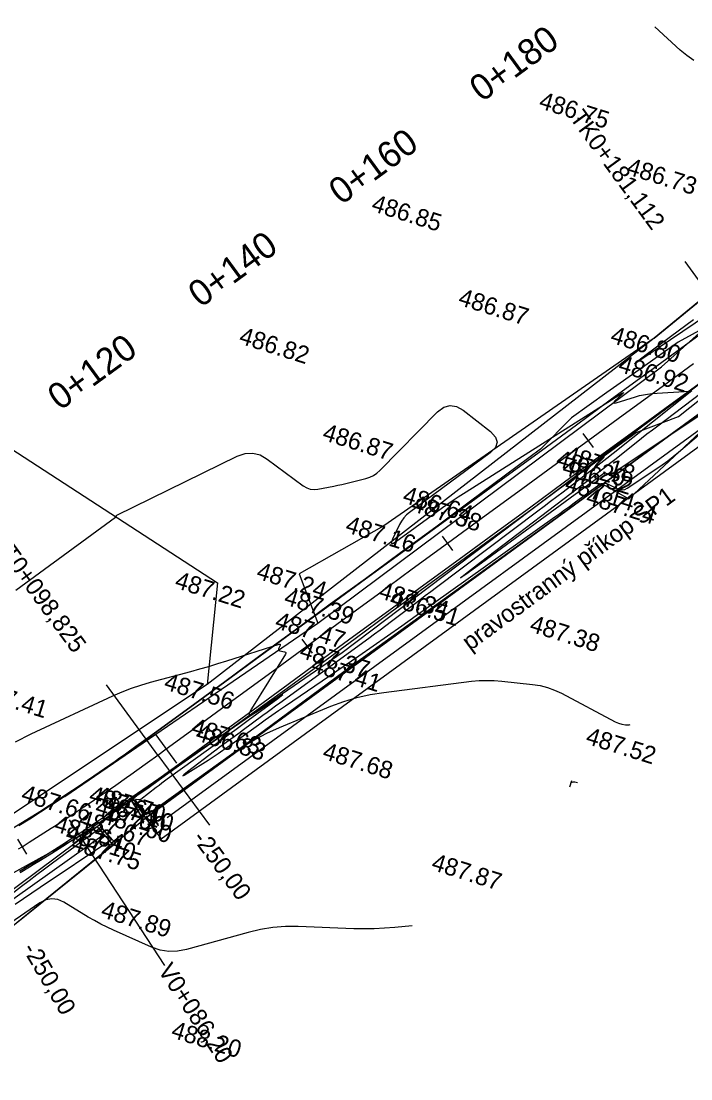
# Model space of a CAD drawing. Extents: x -636600 to -628587, y -1090963 to -1085869.
# Drawn here: x -629731.8 to -629654.9, y -1087571.8 to -1087450.4 of the extents above; entities that cross this region are included whole.
import ezdxf

# ---------------------------------------------------------------- set-up
doc = ezdxf.new("R2010")
doc.units = 0
for name, color, linetype in [('01_PARCELY_NÁVRH_PC', 7, 'Continuous'), ('06_ÚSES_IP_NAVRH', 7, 'Continuous'), ('23', 7, 'Continuous'), ('38', 7, 'Continuous'), ('40', 7, 'Continuous'), ('42', 7, 'Continuous'), ('43', 7, 'Continuous'), ('60', 7, 'Continuous'), ('Ex_Major Contours', 7, 'Continuous'), ('Ex_Minor Contours', 7, 'Continuous'), ('HEKTOMETRY100', 7, 'Continuous'), ('HEKTOMETRY20', 7, 'Continuous'), ('HL_BODY', 7, 'Continuous'), ('koty_vše', 7, 'Continuous'), ('POLOMERY', 7, 'Continuous'), ('popis', 7, 'Continuous'), ('situace_osa', 7, 'Continuous'), ('situace_těleso', 7, 'Continuous'), ('situace_vozovka', 7, 'Continuous'), ('VRCHOLY', 7, 'Continuous')]:
    doc.layers.add(name, color=color, linetype=linetype)

msp = doc.modelspace()

# ---------------------------------------------------------------- linework, layer by layer
at = {"layer": '01_PARCELY_NÁVRH_PC'}
for points in [[(-629503.59, -1087405.65), (-629527.19, -1087405.32), (-629540.03, -1087405.91), (-629557.48, -1087408.21), (-629577.08, -1087415.47), (-629592.75, -1087426.59), (-629632.44, -1087464.88), (-629659.13, -1087486.78), (-629710.46, -1087526.56), (-629738.15, -1087545), (-629744.78, -1087545.83), (-629753.09, -1087552.95), (-629765.26, -1087564.32), (-629778.06, -1087581.25), (-629780.73, -1087585.37), (-629786.23, -1087593.61), (-629790.61, -1087600.06), (-629793.28, -1087603.78), (-629805.59, -1087617.35), (-629810.73, -1087622.57), (-629814.64, -1087625.63), (-629824.04, -1087632.98), (-629827.61, -1087635.77), (-629827.25, -1087642.15)], [(-629821.63, -1087642.15), (-629796.87, -1087622.57), (-629768.79, -1087591.13), (-629765.95, -1087585.13), (-629752.33, -1087569.16), (-629749.2, -1087571.79), (-629737.99, -1087558.5), (-629717.55, -1087541.91), (-629639.05, -1087484.58), (-629616.66, -1087464.48), (-629583.17, -1087431.53), (-629550.91, -1087419.12), (-629539.39, -1087416.14), (-629527.57, -1087415.21), (-629503.45, -1087416.66)]]:
    msp.add_lwpolyline(points, dxfattribs=at)
msp.add_lwpolyline([(-629717.55, -1087541.91), (-629715.72, -1087544.29), (-629637.15, -1087486.91), (-629614.61, -1087466.67), (-629576.14, -1087428.83), (-629583.17, -1087431.53), (-629616.66, -1087464.48), (-629639.05, -1087484.58)], close=True, dxfattribs=at)
at = {"layer": '06_ÚSES_IP_NAVRH'}
msp.add_lwpolyline([(-629715.04, -1087541.84), (-629638.18, -1087485.8), (-629614.54, -1087464.36), (-629582.26, -1087433.14)], dxfattribs=at)
at = {"layer": '23'}
for p, q in [((-629765.96, -1087478.07), (-629709.26, -1087514.89)), ((-629709.26, -1087514.89), (-629710.46, -1087526.56)), ((-629710.46, -1087526.56), (-629738.15, -1087545))]:
    msp.add_line(p, q, dxfattribs=at)
at = {"layer": '38'}
for p, q in [((-629719.07, -1087539.5), (-629719.32, -1087539.66)), ((-629719.32, -1087539.66), (-629717.8, -1087542.07)), ((-629719.07, -1087539.5), (-629717.55, -1087541.91)), ((-629723.08, -1087542.86), (-629722.86, -1087542.66)), ((-629720.97, -1087544.8), (-629722.86, -1087542.66)), ((-629717.55, -1087541.91), (-629717.8, -1087542.07)), ((-629721.19, -1087545), (-629723.08, -1087542.86)), ((-629721.19, -1087545), (-629720.97, -1087544.8))]:
    msp.add_line(p, q, dxfattribs=at)
at = {"layer": '40'}
for p, q in [((-629587.83, -1087426.89), (-629658.3, -1087490.09)), ((-629649.43, -1087488.74), (-629665.05, -1087500.29)), ((-629697.76, -1087519.53), (-629658.3, -1087490.09)), ((-629665.05, -1087500.29), (-629694.95, -1087522.92)), ((-629726.8, -1087539.41), (-629697.76, -1087519.53)), ((-629694.95, -1087522.92), (-629719.07, -1087539.5)), ((-629726.8, -1087539.41), (-629743.51, -1087549.66)), ((-629722.86, -1087542.66), (-629719.32, -1087539.66)), ((-629743.16, -1087553.91), (-629723.08, -1087542.86))]:
    msp.add_line(p, q, dxfattribs=at)
at = {"layer": '42'}
for p, q in [((-629583.17, -1087431.53), (-629662.06, -1087505.25)), ((-629659.13, -1087486.78), (-629632.44, -1087464.88)), ((-629659.13, -1087486.78), (-629690.16, -1087508.35)), ((-629693.88, -1087524.43), (-629665.03, -1087503.56)), ((-629665.03, -1087503.56), (-629662.06, -1087505.25)), ((-629690.16, -1087508.35), (-629699.89, -1087513.84)), ((-629699.89, -1087513.84), (-629697.76, -1087519.53)), ((-629717.55, -1087541.91), (-629693.88, -1087524.43)), ((-629721.19, -1087545), (-629737.99, -1087558.5))]:
    msp.add_line(p, q, dxfattribs=at)
at = {"layer": '43'}
for points in [[(-629668.82, -1087538.3), (-629668.6, -1087537.6)], [(-629668.67, -1087537.83), (-629668.54, -1087537.77), (-629668.43, -1087537.74), (-629668.26, -1087537.74), (-629668.11, -1087537.76), (-629667.96, -1087537.8)]]:
    msp.add_lwpolyline(points, dxfattribs=at)
at = {"layer": '60'}
for p, q in [((-629741.52, -1087556.62), (-629723.08, -1087542.86)), ((-629739.39, -1087555.84), (-629722.27, -1087543.76))]:
    msp.add_line(p, q, dxfattribs=at)
at = {"layer": 'Ex_Major Contours'}
for points in [[(-629732.47, -1087533.16), (-629730.65, -1087532.24), (-629721.28, -1087527.88), (-629720.22, -1087527.42), (-629719.15, -1087527), (-629718.06, -1087526.63), (-629716.95, -1087526.31), (-629712.34, -1087525.06), (-629711.29, -1087524.78), (-629710.25, -1087524.48), (-629709.22, -1087524.17), (-629708.18, -1087523.84), (-629702.2, -1087521.94), (-629702.11, -1087521.92), (-629702.07, -1087521.94), (-629702.06, -1087521.99), (-629702.08, -1087522.07), (-629702.26, -1087522.47), (-629702.28, -1087522.56), (-629702.27, -1087522.63), (-629702.22, -1087522.67), (-629702.13, -1087522.7), (-629701.57, -1087522.81), (-629701.47, -1087522.84), (-629701.41, -1087522.9), (-629701.41, -1087522.98), (-629701.45, -1087523.08), (-629705.36, -1087529.35), (-629705.63, -1087529.85), (-629705.64, -1087530.09), (-629705.4, -1087530.07), (-629704.9, -1087529.79), (-629702.4, -1087528.15), (-629701.93, -1087527.84), (-629701.76, -1087527.75), (-629701.91, -1087527.88), (-629702.35, -1087528.21), (-629705.74, -1087530.71), (-629706.5, -1087531.28), (-629707.27, -1087531.84), (-629708.04, -1087532.4), (-629708.81, -1087532.96), (-629715.03, -1087537.45), (-629715.35, -1087537.68), (-629715.67, -1087537.91), (-629715.98, -1087538.15), (-629716.3, -1087538.39), (-629718.06, -1087539.75), (-629718.12, -1087539.78), (-629718.18, -1087539.81), (-629718.25, -1087539.82), (-629718.32, -1087539.81), (-629718.61, -1087539.77), (-629718.67, -1087539.77), (-629718.7, -1087539.78), (-629718.7, -1087539.82), (-629718.68, -1087539.87), (-629717.85, -1087541.24), (-629717.72, -1087541.39), (-629717.59, -1087541.46), (-629717.43, -1087541.46), (-629717.25, -1087541.38), (-629716.52, -1087540.91), (-629716.34, -1087540.8), (-629716.16, -1087540.67), (-629715.98, -1087540.55), (-629715.8, -1087540.43), (-629707.67, -1087534.57), (-629706.36, -1087533.68), (-629705, -1087532.87), (-629703.6, -1087532.14), (-629702.15, -1087531.5), (-629696.27, -1087529.07), (-629694.78, -1087528.52), (-629693.27, -1087528.07), (-629691.73, -1087527.71), (-629690.17, -1087527.47), (-629680.12, -1087526.2), (-629679.24, -1087526.12), (-629678.37, -1087526.09), (-629677.49, -1087526.1), (-629676.61, -1087526.17), (-629673.1, -1087526.55), (-629672.23, -1087526.69), (-629671.39, -1087526.9), (-629670.57, -1087527.2), (-629669.78, -1087527.57), (-629663.61, -1087530.85), (-629663.23, -1087531.02), (-629662.84, -1087531.13), (-629662.44, -1087531.18), (-629662.02, -1087531.18), (-629661.89, -1087531.17)], [(-629739.16, -1087555.45), (-629731.76, -1087549.72), (-629730.88, -1087549.05), (-629729.99, -1087548.37), (-629729.11, -1087547.71), (-629728.22, -1087547.05), (-629722.87, -1087543.09), (-629722.87, -1087543.09), (-629722.75, -1087542.98), (-629722.72, -1087542.97), (-629722.71, -1087542.96), (-629722.69, -1087542.97), (-629722.67, -1087542.99), (-629721.49, -1087544.37), (-629721.48, -1087544.39), (-629721.47, -1087544.41), (-629721.48, -1087544.42), (-629721.5, -1087544.44), (-629721.61, -1087544.52), (-629721.61, -1087544.52), (-629729.62, -1087549.88), (-629730.58, -1087550.52), (-629731.53, -1087551.16), (-629732.48, -1087551.81)]]:
    msp.add_lwpolyline(points, dxfattribs=at)
msp.add_lwpolyline([(-629718.88, -1087539.85), (-629718.86, -1087539.86), (-629718.85, -1087539.88), (-629717.7, -1087541.7), (-629717.69, -1087541.72), (-629717.69, -1087541.74), (-629717.7, -1087541.76), (-629717.72, -1087541.78), (-629717.83, -1087541.84), (-629717.85, -1087541.85), (-629717.87, -1087541.85), (-629717.9, -1087541.84), (-629717.91, -1087541.81), (-629719.04, -1087540), (-629719.05, -1087539.98), (-629719.05, -1087539.96), (-629719.04, -1087539.94), (-629719.02, -1087539.92), (-629718.93, -1087539.86), (-629718.9, -1087539.85)], close=True, dxfattribs=at)
at = {"layer": 'Ex_Minor Contours'}
for points in [[(-629654.58, -1087454.9), (-629655.4, -1087454.36), (-629656.15, -1087453.74), (-629659.08, -1087451.06), (-629659.08, -1087451.05)], [(-629651.71, -1087483.25), (-629659.97, -1087488.81), (-629661.03, -1087489.51), (-629661.39, -1087489.73), (-629661.07, -1087489.45), (-629660.06, -1087488.69), (-629654.64, -1087484.67)], [(-629652.16, -1087494.54), (-629664.07, -1087502.44), (-629664.14, -1087502.48), (-629664.21, -1087502.49), (-629664.28, -1087502.49), (-629664.35, -1087502.46), (-629664.64, -1087502.32), (-629664.72, -1087502.29), (-629664.79, -1087502.29), (-629664.86, -1087502.3), (-629664.92, -1087502.34), (-629678.98, -1087512.63), (-629680.76, -1087513.92), (-629681.37, -1087514.33), (-629680.8, -1087513.87), (-629679.06, -1087512.53), (-629666.11, -1087502.64), (-629665.49, -1087502.16), (-629664.87, -1087501.68), (-629664.26, -1087501.2), (-629663.64, -1087500.72), (-629661.2, -1087498.77), (-629660.59, -1087498.29), (-629659.97, -1087497.8), (-629659.35, -1087497.33), (-629658.73, -1087496.85), (-629645.98, -1087487.19)], [(-629732.42, -1087515.75), (-629720.96, -1087507.35), (-629720.94, -1087507.34), (-629720.93, -1087507.32), (-629720.92, -1087507.3), (-629720.91, -1087507.28), (-629720.88, -1087507.18), (-629720.87, -1087507.16), (-629720.86, -1087507.14), (-629720.84, -1087507.12), (-629720.82, -1087507.11), (-629707, -1087500.36), (-629706.1, -1087500.05), (-629705.23, -1087500), (-629704.37, -1087500.21), (-629703.55, -1087500.68), (-629699.42, -1087503.76), (-629699.03, -1087503.99), (-629698.62, -1087504.14), (-629698.19, -1087504.19), (-629697.74, -1087504.14), (-629695.9, -1087503.78), (-629695.44, -1087503.69), (-629694.98, -1087503.59), (-629694.53, -1087503.48), (-629694.07, -1087503.37), (-629692.23, -1087502.9), (-629691.78, -1087502.75), (-629691.37, -1087502.55), (-629690.99, -1087502.3), (-629690.64, -1087501.99), (-629684.01, -1087495.26), (-629683.3, -1087494.72), (-629682.57, -1087494.51), (-629681.82, -1087494.63), (-629681.05, -1087495.08), (-629677.93, -1087497.53), (-629677.35, -1087498.15), (-629677.16, -1087498.75), (-629677.36, -1087499.35), (-629677.97, -1087499.95), (-629687.21, -1087506.8), (-629687.56, -1087507.1), (-629687.88, -1087507.43), (-629688.14, -1087507.8), (-629688.37, -1087508.2), (-629689.18, -1087509.89), (-629689.31, -1087510.22), (-629689.3, -1087510.38), (-629689.14, -1087510.37), (-629688.83, -1087510.18), (-629684.33, -1087506.88), (-629683.44, -1087506.24), (-629682.55, -1087505.62), (-629681.65, -1087505.02), (-629680.73, -1087504.43), (-629662.9, -1087493.17), (-629662.73, -1087493.06), (-629662.66, -1087493.04), (-629662.69, -1087493.1), (-629662.84, -1087493.25), (-629663.64, -1087494), (-629663.78, -1087494.15), (-629663.81, -1087494.24), (-629663.72, -1087494.26), (-629663.52, -1087494.21), (-629661.29, -1087493.52), (-629660.83, -1087493.39), (-629660.36, -1087493.29), (-629659.89, -1087493.21), (-629659.42, -1087493.16), (-629655.07, -1087492.87), (-629655.04, -1087492.86), (-629655.01, -1087492.86), (-629654.98, -1087492.85), (-629654.95, -1087492.85), (-629654.82, -1087492.82)], [(-629654.81, -1087492.85), (-629663.85, -1087500.04), (-629664.56, -1087500.6), (-629665.27, -1087501.16), (-629665.99, -1087501.72), (-629666.71, -1087502.27), (-629669.59, -1087504.48), (-629670.31, -1087505.03), (-629671.03, -1087505.57), (-629671.76, -1087506.12), (-629672.48, -1087506.67), (-629684.12, -1087515.42), (-629684.77, -1087515.91), (-629685.42, -1087516.4), (-629686.06, -1087516.89), (-629686.71, -1087517.38), (-629689.28, -1087519.34), (-629689.93, -1087519.83), (-629690.58, -1087520.31), (-629691.23, -1087520.79), (-629691.88, -1087521.27), (-629702.13, -1087528.72), (-629702.61, -1087529.07), (-629703.1, -1087529.43), (-629703.58, -1087529.78), (-629704.06, -1087530.14), (-629706.42, -1087531.88), (-629706.68, -1087532.07), (-629706.95, -1087532.27), (-629707.21, -1087532.46), (-629707.48, -1087532.65), (-629708.55, -1087533.42), (-629708.81, -1087533.62), (-629709.08, -1087533.81), (-629709.34, -1087534.01), (-629709.6, -1087534.21), (-629712.73, -1087536.61), (-629713.13, -1087536.93), (-629713.25, -1087537.05), (-629713.1, -1087536.98), (-629712.66, -1087536.71), (-629710.35, -1087535.25), (-629709.78, -1087534.87), (-629709.21, -1087534.5), (-629708.65, -1087534.11), (-629708.09, -1087533.71), (-629704.58, -1087531.18), (-629703.81, -1087530.63), (-629703.03, -1087530.08), (-629702.25, -1087529.54), (-629701.47, -1087529), (-629693.06, -1087523.26), (-629691.39, -1087522.12), (-629689.74, -1087520.97), (-629688.09, -1087519.82), (-629686.45, -1087518.65), (-629670.54, -1087507.32), (-629669.98, -1087506.92), (-629669.42, -1087506.52), (-629668.86, -1087506.11), (-629668.31, -1087505.71), (-629665.48, -1087503.64), (-629665.22, -1087503.49), (-629664.96, -1087503.43), (-629664.7, -1087503.45), (-629664.42, -1087503.55), (-629663.31, -1087504.1), (-629663.04, -1087504.19), (-629662.76, -1087504.22), (-629662.5, -1087504.16), (-629662.24, -1087504.03), (-629658.85, -1087501.78), (-629658.21, -1087501.34), (-629657.58, -1087500.87), (-629656.96, -1087500.4), (-629656.36, -1087499.9), (-629653, -1087497.05)], [(-629686.92, -1087554.28), (-629688.92, -1087554.47), (-629690.09, -1087554.56), (-629691.27, -1087554.62), (-629692.45, -1087554.63), (-629693.62, -1087554.6), (-629700.01, -1087554.36), (-629701.46, -1087554.36), (-629702.9, -1087554.47), (-629704.33, -1087554.69), (-629705.74, -1087555.03), (-629712.82, -1087557), (-629713.85, -1087557.19), (-629714.86, -1087557.21), (-629715.85, -1087557.05), (-629716.83, -1087556.71), (-629721.19, -1087554.78), (-629721.94, -1087554.44), (-629722.67, -1087554.07), (-629723.39, -1087553.68), (-629724.1, -1087553.27), (-629726.91, -1087551.57), (-629727.61, -1087551.25), (-629728.3, -1087551.16), (-629728.99, -1087551.29), (-629729.67, -1087551.64), (-629736.99, -1087556.63)]]:
    msp.add_lwpolyline(points, dxfattribs=at)
at = {"layer": 'HEKTOMETRY100'}
msp.add_lwpolyline([(-629716.34, -1087532.35), (-629713.98, -1087535.58)], dxfattribs=at)
at = {"layer": 'HEKTOMETRY20'}
for points in [[(-629667.32, -1087497.74), (-629666.14, -1087499.35)], [(-629683.46, -1087509.55), (-629682.28, -1087511.16)], [(-629699.6, -1087521.35), (-629698.42, -1087522.97)], [(-629732.23, -1087544.34), (-629731.18, -1087546.04)]]:
    msp.add_lwpolyline(points, dxfattribs=at)
at = {"layer": 'HL_BODY'}
for points in [[(-629649.68, -1087486.09), (-629655.59, -1087478.01)], [(-629716.11, -1087534.66), (-629722.01, -1087526.59)]]:
    msp.add_lwpolyline(points, dxfattribs=at)
at = {"layer": 'POLOMERY'}
msp.add_lwpolyline([(-629716.11, -1087534.66), (-629710.2, -1087542.73)], dxfattribs=at)
at = {"layer": 'situace_osa'}
msp.add_lwpolyline([(-629732.13, -1087545.45), (-629731.71, -1087545.19), (-629730.87, -1087544.66), (-629729.61, -1087543.87), (-629728.36, -1087543.07), (-629727.49, -1087542.51), (-629727.11, -1087542.26), (-629725.87, -1087541.45), (-629724.63, -1087540.62), (-629723.4, -1087539.79), (-629723.32, -1087539.74), (-629722.17, -1087538.95), (-629720.95, -1087538.11), (-629719.73, -1087537.26), (-629719.21, -1087536.89), (-629718.52, -1087536.4), (-629717.31, -1087535.53), (-629716.11, -1087534.66), (-629715.16, -1087533.96), (-629711.12, -1087531.01), (-629707.09, -1087528.06), (-629703.05, -1087525.11), (-629699.01, -1087522.16), (-629694.98, -1087519.21), (-629690.94, -1087516.26), (-629686.91, -1087513.3), (-629682.87, -1087510.35), (-629678.83, -1087507.4), (-629674.8, -1087504.45), (-629670.76, -1087501.5), (-629666.73, -1087498.55), (-629662.69, -1087495.6), (-629658.65, -1087492.64), (-629654.62, -1087489.69)], dxfattribs=at)
at = {"layer": 'situace_těleso'}
for points in [[(-629651.97, -1087484.85), (-629656.4, -1087487.26), (-629660.48, -1087490.15), (-629664.56, -1087493.04), (-629668.64, -1087495.93), (-629672.19, -1087499.54), (-629676.2, -1087502.53), (-629680.21, -1087505.52), (-629684.21, -1087508.51), (-629688.25, -1087511.46), (-629692.27, -1087514.43), (-629696.34, -1087517.35), (-629700.35, -1087520.33), (-629704.39, -1087523.28), (-629708.42, -1087526.24), (-629712.45, -1087529.19), (-629716.49, -1087532.14), (-629717.44, -1087532.83), (-629718.63, -1087533.7), (-629719.83, -1087534.55), (-629720.52, -1087535.04), (-629721.03, -1087535.4), (-629722.24, -1087536.25), (-629723.46, -1087537.08), (-629724.6, -1087537.86), (-629724.67, -1087537.91), (-629725.9, -1087538.73), (-629727.13, -1087539.54), (-629728.36, -1087540.35), (-629728.73, -1087540.59), (-629729.59, -1087541.15), (-629730.84, -1087541.94), (-629732.09, -1087542.72)], [(-629731.92, -1087548.14), (-629730.86, -1087547.5), (-629730.43, -1087547.24), (-629729.58, -1087546.72), (-629728.3, -1087545.93), (-629727.03, -1087545.13), (-629726.14, -1087544.57), (-629725.76, -1087544.33), (-629724.5, -1087543.51), (-629723.25, -1087542.68), (-629722.01, -1087541.83), (-629721.94, -1087541.78), (-629720.79, -1087540.97), (-629719.56, -1087540.1), (-629718.36, -1087539.21), (-629717.83, -1087538.84), (-629717.13, -1087538.34), (-629715.92, -1087537.46), (-629714.7, -1087536.59), (-629713.74, -1087535.91), (-629709.66, -1087533.02), (-629705.6, -1087530.09), (-629701.55, -1087527.16), (-629697.5, -1087524.23), (-629693.46, -1087521.28), (-629689.44, -1087518.31), (-629685.42, -1087515.34), (-629681.38, -1087512.39), (-629677.34, -1087509.44), (-629673.3, -1087506.5), (-629669.27, -1087503.54), (-629665.25, -1087500.56), (-629661.21, -1087497.62), (-629656.36, -1087495.78), (-629652.43, -1087492.69)]]:
    msp.add_lwpolyline(points, dxfattribs=at)
at = {"layer": 'situace_vozovka'}
for points in [[(-629732.06, -1087542.76), (-629730.82, -1087541.97), (-629729.57, -1087541.18), (-629728.71, -1087540.62), (-629728.34, -1087540.38), (-629727.11, -1087539.57), (-629725.88, -1087538.75), (-629724.66, -1087537.93), (-629724.58, -1087537.88), (-629723.44, -1087537.1), (-629722.23, -1087536.26), (-629721.02, -1087535.42), (-629720.51, -1087535.06), (-629719.82, -1087534.57), (-629718.63, -1087533.71), (-629717.43, -1087532.84), (-629716.49, -1087532.15), (-629712.45, -1087529.2), (-629708.41, -1087526.25), (-629704.38, -1087523.29), (-629700.34, -1087520.34), (-629696.31, -1087517.39), (-629692.27, -1087514.44), (-629688.23, -1087511.49), (-629684.2, -1087508.54), (-629680.16, -1087505.59), (-629676.13, -1087502.63), (-629672.09, -1087499.68), (-629668.05, -1087496.73), (-629664.02, -1087493.78), (-629659.98, -1087490.83), (-629655.95, -1087487.88), (-629651.91, -1087484.93)], [(-629732, -1087548.01), (-629730.94, -1087547.36), (-629730.52, -1087547.1), (-629729.67, -1087546.57), (-629728.4, -1087545.77), (-629727.14, -1087544.96), (-629726.26, -1087544.39), (-629725.88, -1087544.15), (-629724.63, -1087543.32), (-629723.38, -1087542.49), (-629722.13, -1087541.65), (-629722.06, -1087541.6), (-629720.9, -1087540.81), (-629719.66, -1087539.96), (-629718.43, -1087539.1), (-629717.91, -1087538.73), (-629717.21, -1087538.23), (-629715.99, -1087537.36), (-629714.78, -1087536.47), (-629713.83, -1087535.78), (-629709.79, -1087532.83), (-629705.76, -1087529.88), (-629701.72, -1087526.93), (-629697.69, -1087523.97), (-629693.65, -1087521.02), (-629689.61, -1087518.07), (-629685.58, -1087515.12), (-629681.54, -1087512.17), (-629677.51, -1087509.22), (-629673.47, -1087506.27), (-629669.43, -1087503.31), (-629665.4, -1087500.36), (-629661.36, -1087497.41), (-629657.33, -1087494.46), (-629653.29, -1087491.51)]]:
    msp.add_lwpolyline(points, dxfattribs=at)
at = {"layer": 'VRCHOLY'}
msp.add_lwpolyline([(-629726.31, -1087542.12), (-629715.34, -1087558.84)], dxfattribs=at)

# ---------------------------------------------------------------- texts
at = {"layer": 'HEKTOMETRY20'}
for s, p in [('0+180', (-629678.92, -1087459.77)), ('0+160', (-629695.07, -1087471.58)), ('0+140', (-629711.21, -1087483.38)), ('0+120', (-629727.35, -1087495.19))]:
    msp.add_text(s, height=3, rotation=36.1768, dxfattribs=at).set_placement(p)
at = {"layer": 'HL_BODY'}
for s, p in [('TK0+181,112', (-629668.9, -1087461.51)), ('KT0+098,825', (-629735.32, -1087510.08))]:
    msp.add_text(s, height=2, rotation=306.1768, dxfattribs=at).set_placement(p)
at = {"layer": 'koty_vše'}
for s, p in [('486.75', (-629672.49, -1087460.35)), ('486.73', (-629662.43, -1087467.94)), ('486.85', (-629691.72, -1087472.15)), ('486.87', (-629681.75, -1087482.93)), ('486.80', (-629664.29, -1087487.26)), ('486.82', (-629706.92, -1087487.36)), ('486.92', (-629663.39, -1087490.6)), ('486.87', (-629697.34, -1087498.44)), ('487.20', (-629670.54, -1087501.46)), ('487.18', (-629669.53, -1087500.98)), ('486.32', (-629669.81, -1087502.38)), ('487.14', (-629669.52, -1087504.25)), ('486.64', (-629688.14, -1087505.62)), ('487.38', (-629687.14, -1087506.6)), ('487.24', (-629667.09, -1087505.78)), ('487.16', (-629694.71, -1087509.03)), ('487.24', (-629704.92, -1087514.36)), ('487.22', (-629714.29, -1087515.42)), ('487.39', (-629701.76, -1087517.32)), ('487.34', (-629690.9, -1087516.59)), ('486.51', (-629689.63, -1087517.46)), ('487.47', (-629702.79, -1087520.05)), ('487.38', (-629673.56, -1087520.44)), ('487.37', (-629699.98, -1087523.44)), ('487.41', (-629698.68, -1087525.02)), ('487.56', (-629715.54, -1087527.07)), ('487.41', (-629736.94, -1087528.02)), ('487.63', (-629712.43, -1087532.24)), ('486.83', (-629711.92, -1087532.92)), ('487.52', (-629667.12, -1087533.32)), ('487.68', (-629697.34, -1087535.05)), ('487.66', (-629731.94, -1087539.9)), ('487.65', (-629724.15, -1087540.01)), ('487.70', (-629723.42, -1087540.05)), ('487.00', (-629723.44, -1087541.39)), ('487.10', (-629722.49, -1087541.07)), ('487.67', (-629725.33, -1087542.79)), ('487.60', (-629722.71, -1087542.4)), ('487.64', (-629728.16, -1087543.36)), ('487.10', (-629726.84, -1087544.43)), ('487.75', (-629726.22, -1087545.52)), ('487.87', (-629684.83, -1087547.8)), ('487.89', (-629722.78, -1087553.23)), ('488.20', (-629714.71, -1087567.05))]:
    msp.add_text(s, height=2, rotation=342.6503, dxfattribs=at).set_placement(p)
at = {"layer": 'POLOMERY'}
for rotation, p in [(306.1768, (-629712.22, -1087544.21)), (300.3863, (-629731.73, -1087556.89))]:
    msp.add_text('-250,00', height=2, rotation=rotation, dxfattribs=at).set_placement(p)
at = {"layer": 'popis'}
msp.add_text('pravostranný příkop SP1', height=2, rotation=36.3615, dxfattribs=at).set_placement((-629680.27, -1087522.76))
at = {"layer": 'VRCHOLY'}
msp.add_text('V0+086,20', height=2, rotation=303.2816, dxfattribs=at).set_placement((-629716.17, -1087559.39))

doc.saveas('drawing.dxf')
